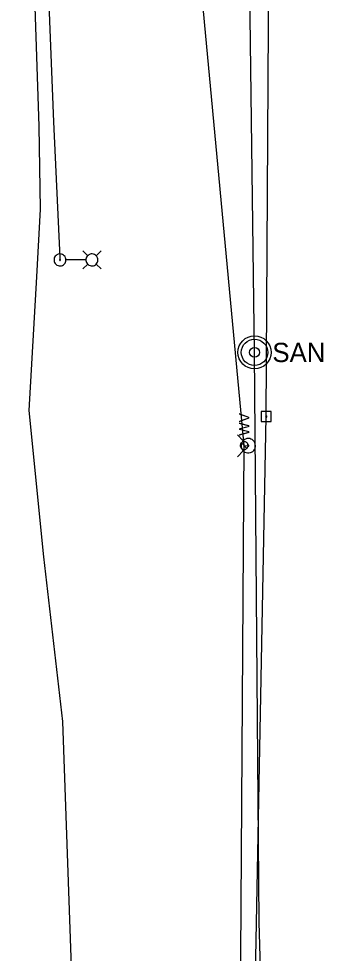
# Model space of a CAD drawing. Extents: x 596028 to 606371, y 330010 to 403088.
# Drawn here: x 601789.3 to 601899.8, y 400458.3 to 400798.1 of the extents above; entities that cross this region are included whole.
import ezdxf

# ---------------------------------------------------------------- set-up
doc = ezdxf.new("R2010")
doc.units = 0
for name, color, linetype in [('E_LTG', 7, 'Continuous'), ('E_UTL_E_UG', 7, 'Continuous'), ('E_UTL_EPowerPole', 7, 'Continuous'), ('E_UTL_G_UG', 7, 'Continuous'), ('E_UTL_Overhead', 7, 'Continuous'), ('E_UTL_SAN_MH', 7, 'Continuous'), ('E_UTL_SAN_UG', 7, 'Continuous'), ('E_UTL_W', 7, 'Continuous'), ('E_UTL_W_UG', 7, 'Continuous'), ('E_UTL_WHydrant', 7, 'Continuous')]:
    doc.layers.add(name, color=color, linetype=linetype)

msp = doc.modelspace()

# ---------------------------------------------------------------- linework, layer by layer
at = {"layer": 'E_LTG'}
for points in [[(601814.35, 400711.95), (601812.57, 400713.72)], [(601817.4, 400711.95), (601819.17, 400713.72)], [(601806.44, 400710.42), (601806.4, 400710.83), (601806.29, 400711.23), (601806.1, 400711.6), (601805.84, 400711.92), (601805.53, 400712.19), (601805.17, 400712.4), (601804.78, 400712.54), (601804.37, 400712.6), (601803.96, 400712.58), (601803.56, 400712.48), (601803.18, 400712.31), (601802.84, 400712.07), (601802.56, 400711.77), (601802.33, 400711.42), (601802.18, 400711.04), (601802.1, 400710.63), (601802.1, 400710.22), (601802.18, 400709.81), (601802.33, 400709.43), (601802.56, 400709.08), (601802.84, 400708.78), (601803.18, 400708.54), (601803.56, 400708.37), (601803.96, 400708.27), (601804.37, 400708.25), (601804.78, 400708.31), (601805.17, 400708.44), (601805.53, 400708.65), (601805.84, 400708.92), (601806.1, 400709.25), (601806.29, 400709.61), (601806.4, 400710.01), (601806.44, 400710.42)], [(601804.43, 400710.42), (601804.43, 400710.45), (601804.42, 400710.48), (601804.41, 400710.51), (601804.39, 400710.54), (601804.36, 400710.56), (601804.34, 400710.57), (601804.31, 400710.58), (601804.27, 400710.59), (601804.24, 400710.59), (601804.21, 400710.58), (601804.18, 400710.57), (601804.16, 400710.55), (601804.14, 400710.53), (601804.12, 400710.5), (601804.11, 400710.47), (601804.1, 400710.44), (601804.1, 400710.41), (601804.11, 400710.38), (601804.12, 400710.35), (601804.14, 400710.32), (601804.16, 400710.3), (601804.18, 400710.28), (601804.21, 400710.27), (601804.24, 400710.26), (601804.27, 400710.26), (601804.31, 400710.26), (601804.34, 400710.27), (601804.36, 400710.29), (601804.39, 400710.31), (601804.41, 400710.33), (601804.42, 400710.36), (601804.43, 400710.39), (601804.43, 400710.42)], [(601813.66, 400710.42), (601806.48, 400710.42)], [(601818.05, 400710.42), (601818.01, 400710.83), (601817.89, 400711.23), (601817.7, 400711.6), (601817.44, 400711.92), (601817.13, 400712.19), (601816.77, 400712.4), (601816.38, 400712.54), (601815.97, 400712.6), (601815.56, 400712.58), (601815.16, 400712.48), (601814.78, 400712.31), (601814.45, 400712.07), (601814.16, 400711.77), (601813.94, 400711.42), (601813.78, 400711.04), (601813.7, 400710.63), (601813.7, 400710.22), (601813.78, 400709.81), (601813.94, 400709.43), (601814.16, 400709.08), (601814.45, 400708.78), (601814.78, 400708.54), (601815.16, 400708.37), (601815.56, 400708.27), (601815.97, 400708.25), (601816.38, 400708.31), (601816.77, 400708.44), (601817.13, 400708.65), (601817.44, 400708.92), (601817.7, 400709.25), (601817.89, 400709.61), (601818.01, 400710.01), (601818.05, 400710.42)], [(601814.35, 400708.9), (601812.57, 400707.12)], [(601817.4, 400708.9), (601819.17, 400707.12)]]:
    msp.add_lwpolyline(points, dxfattribs=at)
at = {"layer": 'E_UTL_E_UG'}
msp.add_lwpolyline([(601804.27, 400710.42), (601804.32, 400711.27), (601802.02, 400760.6), (601799.73, 400818.79), (601797.82, 400852.31), (601795.34, 400892.78), (601802.44, 400891.91), (601821.89, 400889.59), (601844.54, 400888.26), (601856.43, 400888.75), (601866.06, 400888.85), (601868.83, 400891), (601869.42, 400893.94), (601869.99, 400903.07)], dxfattribs=at)
at = {"layer": 'E_UTL_EPowerPole'}
for points in [[(601880.97, 400655.3), (601877.29, 400655.3)], [(601877.29, 400655.3), (601877.29, 400651.61)], [(601879.13, 400655.3), (601879.13, 400658.21)], [(601880.97, 400651.61), (601880.97, 400655.3)], [(601879.4, 400653.46), (601879.4, 400653.5), (601879.38, 400653.55), (601879.36, 400653.59), (601879.33, 400653.62), (601879.3, 400653.65), (601879.26, 400653.68), (601879.22, 400653.69), (601879.17, 400653.7), (601879.13, 400653.69), (601879.08, 400653.68), (601879.04, 400653.66), (601879.01, 400653.64), (601878.97, 400653.61), (601878.95, 400653.57), (601878.93, 400653.53), (601878.92, 400653.48), (601878.92, 400653.44), (601878.93, 400653.39), (601878.95, 400653.35), (601878.97, 400653.31), (601879.01, 400653.28), (601879.04, 400653.25), (601879.08, 400653.23), (601879.13, 400653.22), (601879.17, 400653.22), (601879.22, 400653.23), (601879.26, 400653.24), (601879.3, 400653.26), (601879.33, 400653.29), (601879.36, 400653.33), (601879.38, 400653.37), (601879.4, 400653.41), (601879.4, 400653.46)], [(601877.29, 400651.61), (601880.97, 400651.61)]]:
    msp.add_lwpolyline(points, dxfattribs=at)
at = {"layer": 'E_UTL_G_UG'}
msp.add_lwpolyline([(601813.84, 400133.27), (601812.12, 400192.93), (601810.87, 400243.47), (601810.64, 400323.97), (601810.07, 400379.3), (601808.88, 400439.7), (601805.3, 400542.52), (601798.37, 400602.42), (601793.1, 400655.61), (601795.81, 400704.24), (601797.2, 400728.81), (601796.68, 400759.01), (601795.14, 400806.08), (601791.66, 400841.83), (601789.29, 400881.82)], dxfattribs=at)
at = {"layer": 'E_UTL_Overhead'}
msp.add_lwpolyline([(601879.22, 400198.59), (601874.69, 400424.88), (601879.16, 400653.46), (601880.38, 400877.03)], dxfattribs=at)
at = {"layer": 'E_UTL_SAN_MH'}
for radius in [6, 4.8, 1.8]:
    msp.add_circle((601874.88, 400676.81), radius, dxfattribs=at)
at = {"layer": 'E_UTL_SAN_UG'}
msp.add_lwpolyline([(601891.8, 400066.17), (601886.59, 400200.09), (601878.83, 400390.13), (601876.51, 400469.59), (601874.87, 400676.8), (601870.7, 400995.76)], dxfattribs=at)
at = {"layer": 'E_UTL_W'}
for points in [[(601871.12, 400644.33), (601870.85, 400644.31), (601870.59, 400644.23), (601870.35, 400644.11), (601870.13, 400643.94), (601869.95, 400643.73), (601869.82, 400643.5), (601869.73, 400643.24), (601869.69, 400642.97), (601869.7, 400642.7), (601869.77, 400642.44), (601869.88, 400642.19), (601870.04, 400641.97), (601870.23, 400641.79), (601870.46, 400641.64), (601870.71, 400641.54), (601870.98, 400641.49), (601871.25, 400641.49), (601871.52, 400641.54), (601871.77, 400641.64), (601872, 400641.79), (601872.19, 400641.97), (601872.35, 400642.19), (601872.46, 400642.44), (601872.53, 400642.7), (601872.54, 400642.97), (601872.5, 400643.24), (601872.41, 400643.5), (601872.28, 400643.73), (601872.1, 400643.94), (601871.89, 400644.11), (601871.65, 400644.23), (601871.39, 400644.31), (601871.12, 400644.33)], [(601872.12, 400641.9), (601870.11, 400643.91)]]:
    msp.add_lwpolyline(points, dxfattribs=at)
at = {"layer": 'E_UTL_W_UG'}
for points in [[(601871.12, 400642.91), (601836.6, 401012.05), (601839.84, 401262.07), (601832.79, 401859.37), (601825.88, 402219.07), (601826.21, 402224.15), (601837.07, 402461.82), (601844.07, 402461.82), (601843.9, 402567.31)], [(601868.03, 400160.24), (601871.12, 400642.91)], [(601871.12, 400642.91), (601872.63, 400642.85)]]:
    msp.add_lwpolyline(points, dxfattribs=at)
at = {"layer": 'E_UTL_WHydrant'}
for points in [[(601870.79, 400644.69), (601868.65, 400646.83)], [(601872.63, 400645.47), (601872.13, 400645.43), (601871.65, 400645.29), (601871.21, 400645.06), (601870.82, 400644.75), (601870.49, 400644.37), (601870.24, 400643.94), (601870.08, 400643.47), (601870.01, 400642.98), (601870.03, 400642.48), (601870.15, 400641.99), (601870.35, 400641.54), (601870.64, 400641.13), (601871, 400640.79), (601871.42, 400640.52), (601871.89, 400640.33), (601872.38, 400640.24), (601872.87, 400640.24), (601873.36, 400640.33), (601873.83, 400640.52), (601874.25, 400640.79), (601874.61, 400641.13), (601874.9, 400641.54), (601875.1, 400641.99), (601875.22, 400642.48), (601875.24, 400642.98), (601875.17, 400643.47), (601875.01, 400643.94), (601874.76, 400644.37), (601874.43, 400644.75), (601874.04, 400645.06), (601873.6, 400645.29), (601873.12, 400645.43), (601872.63, 400645.47)], [(601872.63, 400643.05), (601872.59, 400643.05), (601872.55, 400643.04), (601872.52, 400643.02), (601872.49, 400643), (601872.46, 400642.97), (601872.44, 400642.93), (601872.43, 400642.9), (601872.42, 400642.86), (601872.43, 400642.82), (601872.44, 400642.78), (601872.45, 400642.75), (601872.47, 400642.72), (601872.5, 400642.69), (601872.53, 400642.67), (601872.57, 400642.66), (601872.61, 400642.65), (601872.64, 400642.65), (601872.68, 400642.66), (601872.72, 400642.67), (601872.75, 400642.69), (601872.78, 400642.72), (601872.8, 400642.75), (601872.81, 400642.78), (601872.82, 400642.82), (601872.83, 400642.86), (601872.82, 400642.9), (601872.81, 400642.93), (601872.79, 400642.97), (601872.76, 400643), (601872.73, 400643.02), (601872.7, 400643.04), (601872.66, 400643.05), (601872.63, 400643.05)], [(601870.79, 400641.02), (601868.65, 400638.87)]]:
    msp.add_lwpolyline(points, dxfattribs=at)

# ---------------------------------------------------------------- texts
at = {"layer": 'E_UTL_SAN_MH'}
msp.add_text('SAN', height=6.998, dxfattribs=at).set_placement((601881.36, 400673.27))
at = {"layer": 'E_UTL_W'}
msp.add_text('WV', height=3.85, rotation=90, dxfattribs=at).set_placement((601873.04, 400646.47))

doc.saveas('drawing.dxf')
